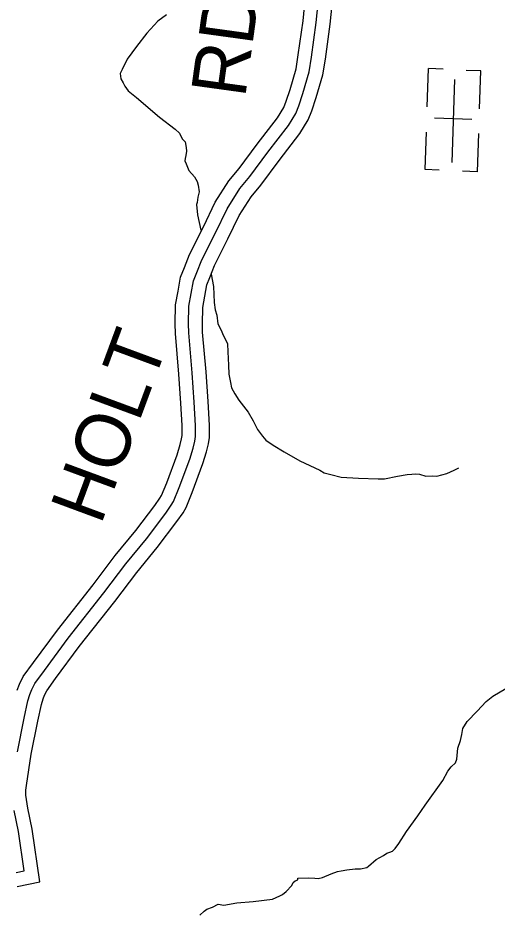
# Model space of a CAD drawing. Extents: x 1551132 to 1791609, y 378168 to 563823.
# Drawn here: x 1628044 to 1631288, y 409694 to 415751 of the extents above; entities that cross this region are included whole.
import ezdxf

# ---------------------------------------------------------------- set-up
doc = ezdxf.new("R2010")
doc.units = 0
for name, color, linetype in [('DESIGN - ROW - Right-of-Way and Easement Labels', 7, 'Continuous'), ('DESIGN - TRANSPORTATION - Text', 7, 'Continuous'), ('DESIGN - UTILITIES - Cable (Underground) with Text', 7, 'Continuous'), ('SURVEY - PROPERTY - Owners', 7, 'Continuous')]:
    doc.layers.add(name, color=color, linetype=linetype)

msp = doc.modelspace()

# ---------------------------------------------------------------- linework, layer by layer
at = {"layer": 'DESIGN - TRANSPORTATION - Text'}
for points in [[(1629048.911, 415771.581), (1628991.954, 415728.747), (1628916.164, 415648.253), (1628846.141, 415557.609), (1628784.209, 415470.798), (1628750.659, 415401.388), (1628736.043, 415373.654), (1628741.285, 415339.461), (1628756.651, 415311.061), (1628768.159, 415288.752), (1628791.433, 415256.168), (1628846.474, 415212.85), (1629003.503, 415079.08), (1629107.676, 414996.586), (1629137.083, 414969.877), (1629156.225, 414931.368), (1629175.816, 414912.892), (1629182.924, 414872.649), (1629186.382, 414848.524), (1629179.716, 414818.606), (1629175.274, 414798.656), (1629172.916, 414782.672), (1629182.466, 414762.421), (1629201.482, 414717.904), (1629240.522, 414674.944), (1629257.805, 414642.485), (1629263.264, 414618.318), (1629270.28, 414574.058), (1629261.439, 414536.174), (1629256.639, 414500.206), (1629252.33, 414486.273), (1629260.805, 414417.929), (1629283.255, 414312.318)], [(1629352.836, 414015.26), (1629368.011, 413932.5), (1629371.602, 413824.18), (1629380.485, 413773.871), (1629389.677, 413737.595), (1629398.385, 413679.268), (1629417.526, 413640.759), (1629436.584, 413598.249), (1629450, 413571.89), (1629463.367, 413543.531), (1629466.158, 413489.355), (1629470.15, 413399.069), (1629472.766, 413336.876), (1629483.558, 413282.516), (1629490.757, 413246.282), (1629511.807, 413203.722), (1629538.865, 413161.03), (1629603.096, 413081.428), (1629635.787, 413022.576), (1629666.478, 412963.766), (1629699.486, 412918.94), (1629722.843, 412890.356), (1629772.109, 412857.188), (1629847.099, 412811.429), (1629951.755, 412750.977), (1630088.36, 412687.809), (1630117.942, 412669.109), (1630161.7, 412658.117), (1630233.315, 412640.491), (1630349.17, 412633.908), (1630483.067, 412628.924), (1630527.041, 412627.949), (1630613.497, 412648.075), (1630679.729, 412658.625), (1630711.762, 412659.917), (1630735.845, 412663.392), (1630763.786, 412660.767)], [(1630763.786, 412660.767), (1630805.501, 412647.817), (1630853.517, 412648.75), (1630881.466, 412646.125), (1630947.881, 412664.692), (1630998.388, 412687.626), (1631028.738, 412702.985)], [(1629908.196, 409893.719), (1629920.462, 409905.469), (1629938.628, 409913.086), (1629938.853, 409923.103), (1630008.91, 409925.553), (1630054.884, 409924.528), (1630076.833, 409922.036), (1630106.949, 409927.378), (1630165.506, 409952.137), (1630207.889, 409969.238), (1630231.963, 409972.704), (1630270.129, 409979.88), (1630328.278, 409986.605), (1630364.31, 409987.805), (1630406.509, 409996.888), (1630416.684, 410004.68), (1630469.691, 410049.607), (1630520.29, 410076.541), (1630542.639, 410092.074), (1630562.806, 410099.65), (1630580.972, 410107.258), (1630597.371, 410124.934), (1630624.112, 410158.418), (1630675.92, 410239.445), (1630752.293, 410345.981), (1630801.917, 410419.041), (1630921.614, 410584.746), (1630955.022, 410648.139), (1630977.679, 410677.707), (1631006.295, 410705.132), (1631016.87, 410730.95), (1631022.512, 410804.985), (1631039.661, 410856.72), (1631050.553, 410896.563), (1631057.486, 410938.505), (1631086.502, 410983.957), (1631154.076, 411054.617), (1631213.558, 411121.444), (1631260.34, 411156.478), (1631347.504, 411208.663)], [(1629275.269, 409673.271), (1629303.876, 409700.697), (1629322.184, 409714.322), (1629360.475, 409727.506), (1629398.908, 409746.69), (1629438.748, 409739.798), (1629527.113, 409755.865), (1629637.335, 409765.449), (1629767.716, 409782.591), (1629816.189, 409803.558), (1629834.397, 409813.175), (1629860.838, 409832.634), (1629897.754, 409873.902), (1629908.196, 409893.719)]]:
    msp.add_lwpolyline(points, dxfattribs=at)
at = {"layer": 'DESIGN - UTILITIES - Cable (Underground) with Text'}
for p, q in [((1630822.578, 415408.552), (1630813.473, 415147.887)), ((1630922.188, 415405.078), (1630823.186, 415408.552)), ((1631178.586, 415392.189), (1631078.884, 415395.663)), ((1631169.522, 415135.575), (1631178.494, 415392.189)), ((1631116.947, 415062.973), (1630863.458, 415071.811)), ((1630807.533, 414977.033), (1630798.736, 414725.744)), ((1631154.661, 414709.332), (1631163.674, 414967.313)), ((1630798.869, 414725.744), (1630897.08, 414722.312)), ((1631154.486, 414709.332), (1631055.042, 414712.806))]:
    msp.add_line(p, q, dxfattribs=at)
msp.add_lwpolyline([(1631001.041, 415334.894), (1630981.381, 414772.206)], dxfattribs=at)
at = {"layer": 'SURVEY - PROPERTY - Owners'}
for points in [[(1628038.399, 411198.035), (1628054.098, 411237.786), (1628080.089, 411290.038), (1628150.338, 411385.374), (1628311.126, 411604.171), (1628553.012, 411911.004), (1628703.075, 412109.426), (1628842.23, 412279.439), (1628971.261, 412448.76), (1629005.868, 412498.195), (1629016.185, 412516.171), (1629051.042, 412602.681), (1629121.316, 412792.57), (1629143.082, 412861.363), (1629152.557, 412900.047), (1629155.265, 412921.348), (1629156.49, 412989.075), (1629147.557, 413141.495), (1629133.233, 413338.992), (1629109.908, 413612.641), (1629108.958, 413679.468), (1629111.292, 413808.646), (1629128.133, 413899.757), (1629145.274, 413994.493), (1629171.599, 414060.42), (1629206.523, 414149.539), (1629299.388, 414335.452), (1629380.311, 414502.506), (1629472.684, 414648.61), (1629542.274, 414732.138), (1629664.296, 414896.992), (1629801.01, 415073.638), (1629843.992, 415144.29), (1629861.025, 415186.383), (1629886.991, 415265.377), (1629926.832, 415406.364), (1629942.531, 415500.058), (1629974.356, 415731.072), (1630001.147, 415995.529)], [(1628041.448, 410779.641), (1628085.547, 411007.355), (1628111.905, 411124.383), (1628124.463, 411169.018), (1628137.038, 411200.861), (1628157.787, 411242.578), (1628223.394, 411331.606), (1628383.307, 411549.22), (1628624.81, 411855.561), (1628774.365, 412053.317), (1628913.42, 412223.205), (1629044.517, 412395.234), (1629082.508, 412449.511), (1629097.975, 412476.453), (1629135.657, 412569.98), (1629207.139, 412763.127), (1629230.472, 412836.871), (1629241.88, 412883.472), (1629245.871, 412914.773), (1629247.246, 412990.917), (1629238.072, 413147.429), (1629223.664, 413346.126), (1629200.556, 413617.141), (1629199.673, 413679.293), (1629201.848, 413799.521), (1629217.356, 413883.432), (1629232.906, 413969.342), (1629255.947, 414027.052), (1629289.488, 414112.646), (1629380.777, 414295.409), (1629459.709, 414458.355), (1629546.174, 414595.109), (1629613.63, 414676.078), (1629736.619, 414842.241), (1629875.849, 415022.137), (1629925.315, 415103.431), (1629946.248, 415155.174), (1629973.756, 415238.868), (1630015.471, 415386.472), (1630032.213, 415486.366), (1630064.437, 415720.305), (1630091.195, 415984.412)], [(1628039.764, 409867.192), (1628193.103, 409898.485), (1628140.596, 410256.836), (1628111.155, 410397.589), (1628098.313, 410486.467), (1628098.28, 410519.676), (1628101.188, 410552.268), (1628134.338, 410763.357), (1628177.845, 410988.03), (1628203.345, 411101.241), (1628213.928, 411138.851), (1628223.253, 411162.476), (1628238.561, 411193.244), (1628299.334, 411275.713), (1628458.339, 411492.093), (1628699.442, 411797.927), (1628848.472, 411994.99), (1628987.419, 412164.745), (1629120.666, 412339.599), (1629162.173, 412398.901), (1629182.997, 412435.16), (1629223.613, 412535.988), (1629296.353, 412732.518), (1629321.311, 412811.412), (1629334.736, 412866.238), (1629340.052, 412907.939), (1629341.586, 412992.825), (1629332.161, 413153.596), (1629317.662, 413353.543), (1629294.787, 413621.825), (1629293.971, 413679.11), (1629295.979, 413790.038), (1629310.104, 413866.465), (1629323.995, 413943.2), (1629343.628, 413992.368), (1629375.736, 414074.295), (1629465.384, 414253.783), (1629542.249, 414412.462), (1629622.572, 414539.499), (1629687.804, 414617.801), (1629811.801, 414785.322), (1629953.648, 414968.602), (1630009.846, 415060.963), (1630034.837, 415122.731), (1630063.953, 415211.309), (1630107.611, 415365.796), (1630125.436, 415472.132), (1630158.077, 415709.114), (1630184.793, 415972.854)], [(1628032.69, 409961.986), (1628086.88, 409973.045), (1628047.714, 410240.335), (1628018.257, 410381.181)]]:
    msp.add_lwpolyline(points, dxfattribs=at)

# ---------------------------------------------------------------- texts
at = {"layer": 'DESIGN - ROW - Right-of-Way and Easement Labels'}
for s, height, rotation, p in [('RD.', 370.0094, 82.1563417, (1629581.656, 415203.258)), ('HOLT', 370.0077, 69.6916083, (1628604.528, 412309.465))]:
    msp.add_text(s, height=height, rotation=rotation, dxfattribs=at).set_placement(p)

doc.saveas('drawing.dxf')
